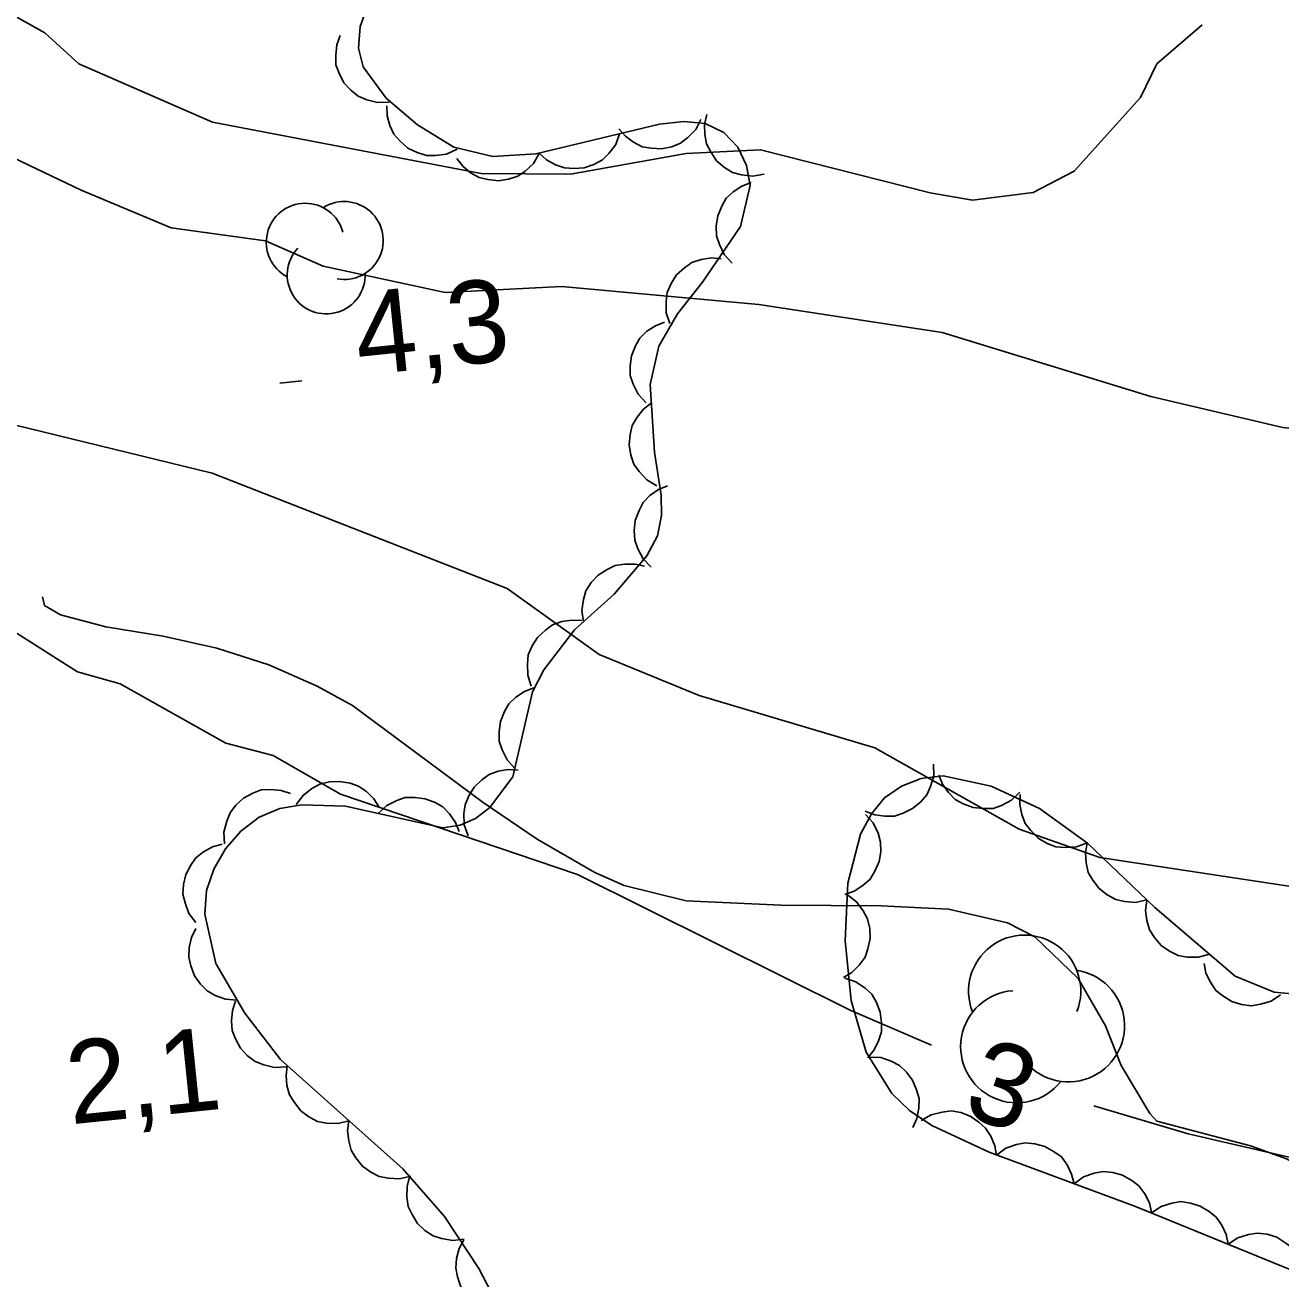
# Model space of a CAD drawing. Extents: x 336540 to 340074, y 5572036 to 5573747.
# Drawn here: x 338152.31 to 338197.84, y 5572314.22 to 5572359.68 of the extents above; entities that cross this region are included whole.
import ezdxf

# ---------------------------------------------------------------- set-up
doc = ezdxf.new("R2010")
doc.units = 0
for name, color, linetype in [('Niveau 2', 7, 'Continuous'), ('Niveau 22', 7, 'Continuous'), ('Niveau 3', 7, 'Continuous'), ('Niveau 44', 7, 'Continuous')]:
    doc.layers.add(name, color=color, linetype=linetype)

msp = doc.modelspace()

# ---------------------------------------------------------------- linework, layer by layer
at = {"layer": 'Niveau 2'}
for points in [[(338148.84, 5572361.74), (338153.02, 5572359.4), (338154.26, 5572358.28), (338159.1, 5572356.16), (338168.84, 5572354.3), (338172.08, 5572354.27), (338176.27, 5572355.02), (338178.97, 5572355.16), (338185.12, 5572353.6), (338186.66, 5572353.33), (338188.85, 5572353.61), (338190.34, 5572354.38), (338192.75, 5572357.05), (338193.34, 5572358.27), (338194.98, 5572359.69)], [(338237.92, 5572327.31), (338232.01, 5572330.21), (338225.71, 5572334.31), (338221.22, 5572336.28), (338211.95, 5572341.91), (338208.5, 5572343.42), (338205.23, 5572344.29), (338197.91, 5572345.09), (338193.12, 5572346.21), (338185.56, 5572348.53), (338178.91, 5572349.55), (338171.76, 5572350.2), (338167.54, 5572349.99), (338163.11, 5572350.94), (338161.03, 5572351.86), (338157.61, 5572352.33), (338154.34, 5572353.7), (338141.84, 5572359.67)], [(338090.11, 5572354.71), (338098.73, 5572353.14), (338104.93, 5572352.33), (338108.16, 5572351.84), (338111.21, 5572351.25), (338119.68, 5572349.22), (338124.85, 5572347.75), (338127.98, 5572346.99), (338135.42, 5572342.9), (338137.97, 5572342.85), (338143.79, 5572341.47), (338146.85, 5572341.28), (338148.06, 5572340.84), (338151.76, 5572337.79), (338154.21, 5572336.23), (338155.75, 5572335.8), (338159.59, 5572333.64), (338161.3, 5572333.2), (338163.74, 5572331.8), (338172.34, 5572328.88), (338182.24, 5572323.95), (338185.17, 5572322.7)], [(338149.33, 5572345.81), (338159.09, 5572343.43), (338169.79, 5572339.25), (338173.12, 5572336.86), (338176.75, 5572335.37), (338183.12, 5572333.48), (338188.35, 5572330.53), (338191.27, 5572329.5), (338199.63, 5572328.23), (338202.54, 5572327.37), (338206.36, 5572325.69), (338211.82, 5572324.79), (338215.43, 5572323.6), (338219.91, 5572321.8), (338223.39, 5572319.95), (338229.44, 5572317.71), (338232.23, 5572316.17), (338235.57, 5572313.63), (338238.84, 5572312.26)], [(338191.05, 5572320.5), (338194.47, 5572319.48), (338202.89, 5572317.53)]]:
    msp.add_lwpolyline(points, dxfattribs=at)
at = {"layer": 'Niveau 22'}
for points in [[(338196.73, 5572319.05), (338193.34, 5572319.94), (338193.09, 5572320.22), (338192.05, 5572321.96), (338191.48, 5572323.4), (338190.48, 5572325.11), (338188.91, 5572326.62), (338187.92, 5572327.13), (338185.79, 5572327.63), (338183.34, 5572327.75), (338179.72, 5572327.77), (338176.28, 5572327.93), (338174.03, 5572328.48), (338172.96, 5572328.96), (338170.87, 5572330.16), (338168.92, 5572331.49), (338164.18, 5572335.01), (338162.9, 5572335.71), (338161.14, 5572336.48), (338159.26, 5572337.09), (338157.31, 5572337.53), (338155.24, 5572337.86), (338153.59, 5572338.3), (338153.01, 5572338.64), (338152.94, 5572338.95)], [(338237.96, 5572317.96), (338235, 5572318.28), (338232.91, 5572318.33), (338230.76, 5572318.14), (338228.79, 5572317.63), (338226.08, 5572316.76), (338224.48, 5572316.08), (338219.32, 5572313.53), (338217.64, 5572312.92), (338215.94, 5572312.57), (338213.12, 5572312.17), (338211.2, 5572312.11), (338210.54, 5572312.31), (338208.73, 5572313.17), (338206.23, 5572314.52), (338201.8, 5572316.47), (338198.04, 5572318.57), (338196.73, 5572319.05)]]:
    msp.add_lwpolyline(points, dxfattribs=at)
at = {"layer": 'Niveau 3'}
msp.add_line((338161.55, 5572346.7), (338162.34, 5572346.78), dxfattribs=at)
at = {"layer": 'Niveau 44'}
for points in [[(338169.76, 5572312.68), (338168.76, 5572314.6), (338167.51, 5572316.48), (338166, 5572318.21), (338161.57, 5572322.17), (338160.27, 5572323.86), (338159.23, 5572325.66), (338158.83, 5572327.44), (338158.89, 5572328.3), (338159.15, 5572329.08), (338159.58, 5572329.81), (338160.13, 5572330.45), (338160.8, 5572330.96), (338161.55, 5572331.28), (338162.34, 5572331.41), (338163.93, 5572331.36), (338167.45, 5572330.57), (338168.08, 5572330.67), (338168.64, 5572330.91), (338169.14, 5572331.3), (338169.99, 5572332.42), (338170.71, 5572335.5), (338171.11, 5572336.3), (338172.23, 5572337.75), (338173.66, 5572339.05), (338174.85, 5572340.44), (338175.23, 5572341.16), (338175.38, 5572341.9), (338175.37, 5572342.64), (338175.13, 5572344.19), (338174.97, 5572346.65), (338175.29, 5572348.04), (338175.96, 5572349.21), (338176.87, 5572350.36), (338178.25, 5572352.38), (338178.6, 5572353.86), (338178.46, 5572354.59), (338178.15, 5572355.26), (338177.64, 5572355.79), (338176.96, 5572356.11), (338176.19, 5572356.19), (338175.31, 5572356.09), (338170.83, 5572355.01), (338169.27, 5572354.92), (338167.85, 5572355.25), (338166.54, 5572356.06), (338165.4, 5572357.03), (338164.56, 5572358.17), (338164.4, 5572358.85), (338164.46, 5572359.63), (338164.73, 5572360.4)], [(338165.51, 5572356.89), (338165.09, 5572356.87), (338164.7, 5572356.97), (338164.39, 5572357.1), (338164.12, 5572357.32), (338163.87, 5572357.59), (338163.7, 5572357.94), (338163.58, 5572358.24), (338163.57, 5572358.59), (338163.61, 5572358.96), (338163.73, 5572359.3)], [(338167.97, 5572355.18), (338167.59, 5572355), (338167.19, 5572354.95), (338166.86, 5572354.95), (338166.52, 5572355.06), (338166.19, 5572355.22), (338165.9, 5572355.48), (338165.68, 5572355.72), (338165.53, 5572356.04), (338165.43, 5572356.39), (338165.42, 5572356.75)], [(338176.81, 5572356.26), (338176.62, 5572355.89), (338176.34, 5572355.6), (338176.07, 5572355.4), (338175.75, 5572355.27), (338175.38, 5572355.2), (338175, 5572355.22), (338174.68, 5572355.27), (338174.37, 5572355.43), (338174.07, 5572355.65), (338173.83, 5572355.92)], [(338179.1, 5572354.28), (338178.69, 5572354.2), (338178.28, 5572354.25), (338177.96, 5572354.34), (338177.66, 5572354.52), (338177.38, 5572354.76), (338177.17, 5572355.08), (338177.01, 5572355.37), (338176.95, 5572355.71), (338176.94, 5572356.08), (338177.02, 5572356.44)], [(338173.86, 5572355.74), (338173.72, 5572355.35), (338173.47, 5572355.03), (338173.24, 5572354.79), (338172.93, 5572354.63), (338172.58, 5572354.51), (338172.2, 5572354.48), (338171.87, 5572354.5), (338171.54, 5572354.61), (338171.21, 5572354.8), (338170.95, 5572355.04)], [(338170.95, 5572355.02), (338170.74, 5572354.66), (338170.44, 5572354.38), (338170.17, 5572354.2), (338169.83, 5572354.09), (338169.47, 5572354.03), (338169.08, 5572354.08), (338168.77, 5572354.15), (338168.46, 5572354.32), (338168.18, 5572354.56), (338167.96, 5572354.84)], [(338177.94, 5572351.05), (338177.65, 5572351.36), (338177.48, 5572351.73), (338177.37, 5572352.04), (338177.36, 5572352.39), (338177.42, 5572352.76), (338177.57, 5572353.11), (338177.73, 5572353.4), (338177.98, 5572353.64), (338178.29, 5572353.84), (338178.63, 5572353.97)], [(338175.68, 5572348.86), (338175.55, 5572349.25), (338175.55, 5572349.66), (338175.59, 5572349.99), (338175.73, 5572350.31), (338175.93, 5572350.62), (338176.22, 5572350.88), (338176.48, 5572351.07), (338176.82, 5572351.18), (338177.18, 5572351.24), (338177.54, 5572351.21)], [(338174.82, 5572345.99), (338174.53, 5572346.3), (338174.35, 5572346.66), (338174.25, 5572346.97), (338174.24, 5572347.33), (338174.29, 5572347.69), (338174.44, 5572348.05), (338174.59, 5572348.33), (338174.85, 5572348.58), (338175.16, 5572348.78), (338175.49, 5572348.91)], [(338175.21, 5572342.98), (338174.85, 5572343.19), (338174.57, 5572343.49), (338174.38, 5572343.76), (338174.27, 5572344.09), (338174.21, 5572344.46), (338174.25, 5572344.84), (338174.32, 5572345.16), (338174.5, 5572345.47), (338174.73, 5572345.75), (338175.01, 5572345.97)], [(338175, 5572340.03), (338174.71, 5572340.33), (338174.52, 5572340.69), (338174.41, 5572341), (338174.39, 5572341.36), (338174.43, 5572341.72), (338174.57, 5572342.08), (338174.72, 5572342.37), (338174.96, 5572342.62), (338175.27, 5572342.84), (338175.6, 5572342.98)], [(338172.55, 5572338.04), (338172.49, 5572338.45), (338172.55, 5572338.85), (338172.64, 5572339.17), (338172.83, 5572339.47), (338173.08, 5572339.74), (338173.41, 5572339.94), (338173.7, 5572340.09), (338174.05, 5572340.14), (338174.42, 5572340.14), (338174.77, 5572340.06)], [(338170.66, 5572335.71), (338170.53, 5572336.11), (338170.52, 5572336.52), (338170.55, 5572336.85), (338170.69, 5572337.17), (338170.89, 5572337.48), (338171.17, 5572337.74), (338171.43, 5572337.94), (338171.77, 5572338.05), (338172.13, 5572338.11), (338172.49, 5572338.09)], [(338170.06, 5572332.73), (338169.78, 5572333.04), (338169.6, 5572333.4), (338169.5, 5572333.72), (338169.49, 5572334.07), (338169.54, 5572334.43), (338169.69, 5572334.79), (338169.85, 5572335.07), (338170.1, 5572335.31), (338170.41, 5572335.52), (338170.75, 5572335.65)], [(338185.24, 5572332.88), (338185.25, 5572332.46), (338185.13, 5572332.07), (338185, 5572331.77), (338184.77, 5572331.5), (338184.48, 5572331.27), (338184.14, 5572331.11), (338183.83, 5572331), (338183.48, 5572331), (338183.11, 5572331.05), (338182.77, 5572331.18)], [(338168.37, 5572330.28), (338168.23, 5572330.68), (338168.22, 5572331.09), (338168.26, 5572331.41), (338168.39, 5572331.74), (338168.59, 5572332.05), (338168.87, 5572332.31), (338169.13, 5572332.51), (338169.46, 5572332.63), (338169.82, 5572332.69), (338170.18, 5572332.67)], [(338199, 5572324.48), (338197.59, 5572324.62), (338196.18, 5572325.2), (338193.26, 5572327.69), (338190.82, 5572330.02), (338189.09, 5572331.27), (338187.33, 5572332.09), (338185.59, 5572332.46), (338184.8, 5572332.36), (338184.08, 5572332.08), (338183.47, 5572331.66), (338182.99, 5572331.08), (338182.6, 5572330.35), (338182.14, 5572328.57), (338182.04, 5572326.48), (338182.26, 5572324.31), (338182.8, 5572322.44), (338183.73, 5572320.94), (338184.37, 5572320.32), (338185.18, 5572319.78), (338187.26, 5572318.81), (338192.57, 5572316.85), (338209.07, 5572310.11)], [(338188.37, 5572331.87), (338188.07, 5572331.58), (338187.71, 5572331.39), (338187.4, 5572331.28), (338187.05, 5572331.27), (338186.68, 5572331.31), (338186.32, 5572331.45), (338186.03, 5572331.6), (338185.79, 5572331.86), (338185.57, 5572332.16), (338185.44, 5572332.49)], [(338159.54, 5572330), (338159.52, 5572330.42), (338159.62, 5572330.82), (338159.74, 5572331.12), (338159.95, 5572331.4), (338160.23, 5572331.65), (338160.56, 5572331.83), (338160.87, 5572331.95), (338161.22, 5572331.97), (338161.59, 5572331.93), (338161.93, 5572331.82)], [(338162.14, 5572331.42), (338162.39, 5572331.75), (338162.71, 5572332), (338163, 5572332.16), (338163.34, 5572332.24), (338163.71, 5572332.26), (338164.09, 5572332.19), (338164.4, 5572332.09), (338164.69, 5572331.89), (338164.95, 5572331.63), (338165.14, 5572331.32)], [(338165.11, 5572331.09), (338165.42, 5572331.38), (338165.78, 5572331.56), (338166.09, 5572331.67), (338166.45, 5572331.68), (338166.81, 5572331.63), (338167.17, 5572331.49), (338167.45, 5572331.33), (338167.7, 5572331.08), (338167.91, 5572330.77), (338168.04, 5572330.44)], [(338190.81, 5572330.03), (338190.42, 5572329.88), (338190.01, 5572329.86), (338189.68, 5572329.89), (338189.36, 5572330.01), (338189.04, 5572330.2), (338188.77, 5572330.48), (338188.57, 5572330.73), (338188.44, 5572331.06), (338188.37, 5572331.42), (338188.38, 5572331.78)], [(338182.78, 5572331.06), (338183.06, 5572330.75), (338183.23, 5572330.38), (338183.32, 5572330.06), (338183.33, 5572329.71), (338183.27, 5572329.35), (338183.11, 5572329), (338182.95, 5572328.71), (338182.68, 5572328.48), (338182.37, 5572328.28), (338182.03, 5572328.16)], [(338158.5, 5572327.14), (338158.25, 5572327.47), (338158.11, 5572327.85), (338158.03, 5572328.17), (338158.05, 5572328.52), (338158.14, 5572328.88), (338158.32, 5572329.22), (338158.5, 5572329.49), (338158.78, 5572329.71), (338159.1, 5572329.89), (338159.45, 5572329.98)], [(338192.98, 5572327.96), (338192.57, 5572327.87), (338192.17, 5572327.9), (338191.85, 5572327.97), (338191.54, 5572328.14), (338191.25, 5572328.37), (338191.02, 5572328.68), (338190.85, 5572328.96), (338190.78, 5572329.3), (338190.75, 5572329.67), (338190.81, 5572330.03)], [(338182.12, 5572328.14), (338182.45, 5572327.89), (338182.69, 5572327.56), (338182.85, 5572327.27), (338182.93, 5572326.93), (338182.94, 5572326.56), (338182.86, 5572326.19), (338182.76, 5572325.88), (338182.55, 5572325.59), (338182.28, 5572325.33), (338181.98, 5572325.15)], [(338195.25, 5572325.99), (338194.85, 5572325.88), (338194.44, 5572325.89), (338194.11, 5572325.94), (338193.8, 5572326.1), (338193.5, 5572326.31), (338193.25, 5572326.6), (338193.07, 5572326.88), (338192.97, 5572327.21), (338192.93, 5572327.58), (338192.97, 5572327.94)], [(338160, 5572324.33), (338159.58, 5572324.36), (338159.2, 5572324.5), (338158.91, 5572324.66), (338158.67, 5572324.91), (338158.45, 5572325.21), (338158.32, 5572325.57), (338158.24, 5572325.89), (338158.26, 5572326.24), (338158.34, 5572326.6), (338158.5, 5572326.93)], [(338197.82, 5572324.52), (338197.48, 5572324.29), (338197.09, 5572324.18), (338196.76, 5572324.12), (338196.41, 5572324.17), (338196.06, 5572324.28), (338195.73, 5572324.48), (338195.48, 5572324.68), (338195.28, 5572324.98), (338195.12, 5572325.31), (338195.05, 5572325.66)], [(338182.03, 5572325.12), (338182.42, 5572324.99), (338182.76, 5572324.76), (338183, 5572324.54), (338183.18, 5572324.24), (338183.31, 5572323.89), (338183.36, 5572323.51), (338183.36, 5572323.18), (338183.25, 5572322.85), (338183.09, 5572322.52), (338182.86, 5572322.24)], [(338161.77, 5572321.91), (338161.35, 5572321.89), (338160.96, 5572321.98), (338160.65, 5572322.1), (338160.37, 5572322.31), (338160.12, 5572322.58), (338159.94, 5572322.92), (338159.82, 5572323.23), (338159.79, 5572323.58), (338159.83, 5572323.95), (338159.94, 5572324.29)], [(338164.05, 5572319.95), (338163.65, 5572319.85), (338163.24, 5572319.87), (338162.91, 5572319.93), (338162.6, 5572320.09), (338162.31, 5572320.31), (338162.07, 5572320.61), (338161.89, 5572320.89), (338161.8, 5572321.23), (338161.77, 5572321.6), (338161.81, 5572321.95)], [(338182.91, 5572322.26), (338183.33, 5572322.25), (338183.71, 5572322.11), (338184.01, 5572321.96), (338184.26, 5572321.72), (338184.48, 5572321.43), (338184.63, 5572321.07), (338184.72, 5572320.76), (338184.71, 5572320.41), (338184.64, 5572320.04), (338184.49, 5572319.71)], [(338184.8, 5572319.96), (338185.16, 5572320.17), (338185.55, 5572320.27), (338185.88, 5572320.31), (338186.23, 5572320.25), (338186.57, 5572320.12), (338186.89, 5572319.9), (338187.13, 5572319.69), (338187.32, 5572319.39), (338187.46, 5572319.05), (338187.52, 5572318.69)], [(338166.29, 5572317.95), (338165.88, 5572317.85), (338165.48, 5572317.87), (338165.15, 5572317.93), (338164.84, 5572318.09), (338164.54, 5572318.31), (338164.3, 5572318.61), (338164.13, 5572318.89), (338164.04, 5572319.23), (338164, 5572319.6), (338164.05, 5572319.95)], [(338187.53, 5572318.71), (338187.86, 5572318.96), (338188.25, 5572319.09), (338188.57, 5572319.15), (338188.92, 5572319.12), (338189.28, 5572319.02), (338189.61, 5572318.83), (338189.88, 5572318.64), (338190.09, 5572318.35), (338190.25, 5572318.02), (338190.34, 5572317.67)], [(338168.23, 5572315.66), (338167.81, 5572315.61), (338167.41, 5572315.68), (338167.1, 5572315.78), (338166.8, 5572315.97), (338166.54, 5572316.23), (338166.34, 5572316.56), (338166.2, 5572316.85), (338166.15, 5572317.2), (338166.16, 5572317.57), (338166.25, 5572317.92)], [(338190.34, 5572317.67), (338190.68, 5572317.92), (338191.06, 5572318.05), (338191.39, 5572318.11), (338191.74, 5572318.08), (338192.09, 5572317.98), (338192.43, 5572317.79), (338192.69, 5572317.6), (338192.9, 5572317.31), (338193.07, 5572316.98), (338193.15, 5572316.63)], [(338193.15, 5572316.61), (338193.49, 5572316.85), (338193.88, 5572316.96), (338194.21, 5572317.02), (338194.56, 5572316.97), (338194.91, 5572316.86), (338195.24, 5572316.66), (338195.49, 5572316.46), (338195.69, 5572316.17), (338195.85, 5572315.83), (338195.92, 5572315.48)], [(338169.61, 5572312.98), (338169.19, 5572313.02), (338168.82, 5572313.19), (338168.54, 5572313.36), (338168.3, 5572313.62), (338168.1, 5572313.93), (338167.98, 5572314.29), (338167.92, 5572314.61), (338167.95, 5572314.96), (338168.05, 5572315.32), (338168.22, 5572315.64)], [(338195.92, 5572315.48), (338196.27, 5572315.71), (338196.66, 5572315.83), (338196.99, 5572315.88), (338197.34, 5572315.84), (338197.69, 5572315.73), (338198.01, 5572315.52), (338198.27, 5572315.32), (338198.47, 5572315.03), (338198.63, 5572314.7), (338198.7, 5572314.35)]]:
    msp.add_lwpolyline(points, dxfattribs=at)
for centre, radius, start, end in [((338162.466, 5572351.807), 1.414, 14.8139, 242.271), ((338163.878, 5572351.87), 1.414, 259.4816, 122.166), ((338163.226, 5572350.624), 1.414, 136.6601, 2.3487), ((338188.546, 5572324.651), 2.034, 338.8071, 201.4914), ((338190.134, 5572323.397), 2.034, 215.9856, 81.6741), ((338188.259, 5572322.638), 2.034, 94.1394, 321.5964)]:
    msp.add_arc(centre, radius, start, end, dxfattribs=at)

# ---------------------------------------------------------------- texts
at = {"layer": 'Niveau 2'}
msp.add_text('3', height=3, rotation=342.3023, dxfattribs=at).set_placement((338186.23, 5572320.17))
at = {"layer": 'Niveau 3'}
for s, p in [('4,3    ', (338164.42, 5572346.97)), ('2,1    ', (338153.96, 5572319.82))]:
    msp.add_text(s, height=3, rotation=5.8894, dxfattribs=at).set_placement(p)

doc.saveas('drawing.dxf')
